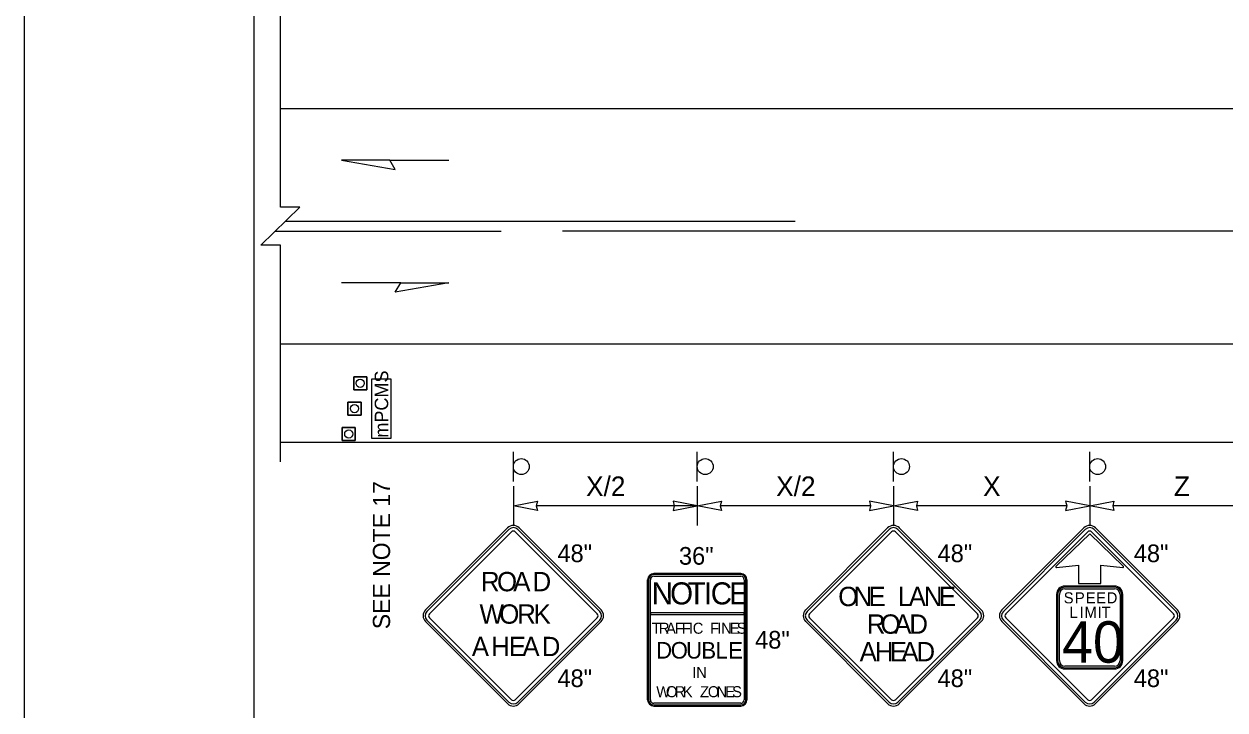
# Model space of a CAD drawing. Extents: x 99977 to 100176, y 99905 to 100011.
# Drawn here: x 99999.062 to 100003.959, y 100005.088 to 100007.883 of the extents above; entities that cross this region are included whole.
import ezdxf

# ---------------------------------------------------------------- set-up
doc = ezdxf.new("R2010")
doc.units = 0
for name, color, linetype in [('RD_ED_ShoulderPavedEdge', 7, 'Continuous'), ('RD_MK_LineDblYellowCenter', 7, 'Continuous'), ('RD_MK_LineEdgeWhite', 7, 'Continuous'), ('RD_MK_LineNoPass', 7, 'Continuous'), ('RD_MK_LineSkipCenter', 7, 'Continuous'), ('SH_GI_PlotLimits', 7, 'Continuous'), ('SH_GI_SheetBorder', 7, 'Continuous'), ('TR_SN_ConstructionSigns', 7, 'Continuous'), ('TR_WZ_PCMS', 7, 'Continuous'), ('TR_WZ_Sign', 7, 'Continuous'), ('TR_WZ_TrafficCone', 7, 'Continuous'), ('TR_WZ_WorkZoneDetails', 7, 'Continuous'), ('TR_WZ_WorkZoneTextCurrent', 7, 'Continuous')]:
    doc.layers.add(name, color=color, linetype=linetype)

msp = doc.modelspace()

# ---------------------------------------------------------------- linework, layer by layer
at = {"layer": 'RD_ED_ShoulderPavedEdge'}
msp.add_line((100000.1076, 100006.1793), (100015.45, 100006.1793), dxfattribs=at)
at = {"layer": 'RD_MK_LineDblYellowCenter'}
for p, q in [((100000.0869, 100007.0393), (100001.0076, 100007.0393)), ((100000.1282, 100007.0793), (100001.0076, 100007.0793))]:
    msp.add_line(p, q, dxfattribs=at)
at = {"layer": 'RD_MK_LineEdgeWhite'}
for p, q in [((100000.1076, 100007.5393), (100010.4406, 100007.5393)), ((100000.1076, 100006.5793), (100011.1899, 100006.5793))]:
    msp.add_line(p, q, dxfattribs=at)
at = {"layer": 'RD_MK_LineNoPass'}
msp.add_line((100001.0076, 100007.0793), (100002.2062, 100007.0793), dxfattribs=at)
at = {"layer": 'RD_MK_LineSkipCenter'}
msp.add_lwpolyline([(100006.4076, 100007.0393), (100001.2576, 100007.0393)], dxfattribs=at)
at = {"layer": 'SH_GI_PlotLimits'}
msp.add_lwpolyline([(99999.0625, 99999.6875), (100016.0625, 99999.6875), (100016.0625, 100010.6875), (99999.0625, 100010.6875)], close=True, dxfattribs=at)
at = {"layer": 'SH_GI_SheetBorder'}
msp.add_line((100000, 100010.375), (100000, 100000), dxfattribs=at)
at = {"layer": 'TR_SN_ConstructionSigns'}
for p, q in [((100001.0337, 100005.8294), (100000.6996, 100005.4953)), ((100001.0397, 100005.8235), (100000.7055, 100005.4894)), ((100000.7155, 100005.4794), (100001.0496, 100005.8135)), ((100001.0655, 100005.8135), (100001.3996, 100005.4794)), ((100001.4096, 100005.4894), (100001.0754, 100005.8235)), ((100001.4155, 100005.4953), (100001.0814, 100005.8294)), ((100002.5837, 100005.8294), (100002.2496, 100005.4953)), ((100002.5897, 100005.8235), (100002.2555, 100005.4894)), ((100002.2655, 100005.4794), (100002.5996, 100005.8135)), ((100002.6155, 100005.8135), (100002.9496, 100005.4794)), ((100002.9596, 100005.4894), (100002.6254, 100005.8235)), ((100002.9655, 100005.4953), (100002.6314, 100005.8294)), ((100003.3837, 100005.8294), (100003.0496, 100005.4953)), ((100003.3897, 100005.8235), (100003.0555, 100005.4894)), ((100003.0655, 100005.4794), (100003.3996, 100005.8135)), ((100003.4155, 100005.8135), (100003.7496, 100005.4794)), ((100003.7596, 100005.4894), (100003.4254, 100005.8235)), ((100003.7655, 100005.4953), (100003.4314, 100005.8294)), ((100003.4076, 100005.8061), (100003.2706, 100005.6732)), ((100003.5445, 100005.6732), (100003.4076, 100005.8061)), ((100003.2728, 100005.6683), (100003.3626, 100005.6777)), ((100003.3626, 100005.6777), (100003.3626, 100005.6036)), ((100003.4526, 100005.6036), (100003.4526, 100005.6777)), ((100003.4526, 100005.6777), (100003.5423, 100005.6683)), ((100001.6051, 100005.1289), (100001.6051, 100005.6183)), ((100001.6051, 100005.6183), (100001.6051, 100005.1289)), ((100001.6051, 100005.6183), (100001.6051, 100005.1289)), ((100001.6093, 100005.6183), (100001.6093, 100005.1289)), ((100001.6163, 100005.484), (100001.6163, 100005.6183)), ((100001.6304, 100005.6436), (100001.9847, 100005.6436)), ((100001.9847, 100005.6436), (100001.6304, 100005.6436)), ((100001.9847, 100005.6436), (100001.6304, 100005.6436)), ((100001.9847, 100005.6394), (100001.6304, 100005.6394)), ((100001.6304, 100005.6323), (100001.9847, 100005.6323)), ((100001.9988, 100005.6183), (100001.9988, 100005.484)), ((100002.0058, 100005.1289), (100002.0058, 100005.6183)), ((100002.0101, 100005.6183), (100002.0101, 100005.1289)), ((100002.0101, 100005.1289), (100002.0101, 100005.6183)), ((100002.0101, 100005.1289), (100002.0101, 100005.6183)), ((100003.5088, 100005.5924), (100003.3063, 100005.5924)), ((100003.5088, 100005.5882), (100003.3063, 100005.5882)), ((100003.3063, 100005.5811), (100003.5088, 100005.5811)), ((100003.3626, 100005.6036), (100003.4526, 100005.6036)), ((100003.2726, 100005.5586), (100003.2726, 100005.2886)), ((100003.2768, 100005.5586), (100003.2768, 100005.2886)), ((100003.2838, 100005.2886), (100003.2838, 100005.5586)), ((100003.5313, 100005.5586), (100003.5313, 100005.2886)), ((100003.5383, 100005.2886), (100003.5383, 100005.5586)), ((100003.5426, 100005.2886), (100003.5426, 100005.5586)), ((100001.6163, 100005.484), (100001.6163, 100005.484)), ((100001.9988, 100005.484), (100001.6163, 100005.484)), ((100001.6163, 100005.484), (100001.6163, 100005.477)), ((100001.6163, 100005.477), (100001.6163, 100005.484)), ((100001.6163, 100005.477), (100001.9988, 100005.477)), ((100001.6163, 100005.1289), (100001.6163, 100005.477)), ((100001.9988, 100005.477), (100001.9988, 100005.484)), ((100001.9988, 100005.484), (100001.9988, 100005.477)), ((100001.9988, 100005.477), (100001.9988, 100005.1289)), ((100000.6996, 100005.4476), (100001.0337, 100005.1135)), ((100000.7055, 100005.4536), (100001.0397, 100005.1194)), ((100001.0496, 100005.1294), (100000.7155, 100005.4635)), ((100001.3996, 100005.4635), (100001.0655, 100005.1294)), ((100001.0754, 100005.1194), (100001.4096, 100005.4536)), ((100001.0814, 100005.1135), (100001.4155, 100005.4476)), ((100002.2496, 100005.4476), (100002.5837, 100005.1135)), ((100002.2555, 100005.4536), (100002.5897, 100005.1194)), ((100002.5996, 100005.1294), (100002.2655, 100005.4635)), ((100002.9496, 100005.4635), (100002.6155, 100005.1294)), ((100002.6254, 100005.1194), (100002.9596, 100005.4536)), ((100002.6314, 100005.1135), (100002.9655, 100005.4476)), ((100003.0496, 100005.4476), (100003.3837, 100005.1135)), ((100003.0555, 100005.4536), (100003.3897, 100005.1194)), ((100003.3996, 100005.1294), (100003.0655, 100005.4635)), ((100003.7496, 100005.4635), (100003.4155, 100005.1294)), ((100003.4254, 100005.1194), (100003.7596, 100005.4536)), ((100003.4314, 100005.1135), (100003.7655, 100005.4476)), ((100003.5088, 100005.2661), (100003.3063, 100005.2661)), ((100003.3063, 100005.2591), (100003.5088, 100005.2591)), ((100003.3063, 100005.2549), (100003.5088, 100005.2549)), ((100001.9847, 100005.1148), (100001.6304, 100005.1148)), ((100001.6304, 100005.1078), (100001.9847, 100005.1078)), ((100001.9847, 100005.1036), (100001.6304, 100005.1036)), ((100001.6304, 100005.1036), (100001.9847, 100005.1036)), ((100001.6304, 100005.1036), (100001.9847, 100005.1036))]:
    msp.add_line(p, q, dxfattribs=at)
for centre, radius, start, end in [((100001.0576, 100005.8056), 0.0338, 45, 135), ((100001.0576, 100005.8056), 0.0253, 45, 135), ((100001.0576, 100005.8056), 0.0113, 45, 135), ((100002.6076, 100005.8056), 0.0338, 45, 135), ((100002.6076, 100005.8056), 0.0253, 45, 135), ((100002.6076, 100005.8056), 0.0113, 45, 135), ((100003.4076, 100005.8056), 0.0338, 45, 135), ((100003.4076, 100005.8056), 0.0253, 45, 135), ((100003.4076, 100005.8056), 0.0113, 45, 135), ((100003.2726, 100005.6711), 0.00281, 134.1559, 275.9533), ((100003.5426, 100005.6711), 0.00281, 264.0467, 45.8441), ((100001.6304, 100005.6183), 0.0253, 90, 180), ((100001.6304, 100005.6183), 0.0253, 90, 180), ((100001.6304, 100005.6183), 0.0253, 90, 180), ((100001.6304, 100005.6183), 0.0211, 90, 180), ((100001.6304, 100005.6183), 0.0141, 90, 180), ((100001.9847, 100005.6183), 0.0253, 0, 90), ((100001.9847, 100005.6183), 0.0253, 0, 90), ((100001.9847, 100005.6183), 0.0253, 0, 90), ((100001.9847, 100005.6183), 0.0211, 0, 90), ((100001.9847, 100005.6183), 0.0141, 0, 90), ((100003.3063, 100005.5586), 0.0338, 90, 180), ((100003.3063, 100005.5586), 0.0295, 90, 180), ((100003.3063, 100005.5586), 0.0225, 90, 180), ((100003.5088, 100005.5586), 0.0338, 0, 90), ((100003.5088, 100005.5586), 0.0295, 0, 90), ((100003.5088, 100005.5586), 0.0225, 0, 90), ((100000.7234, 100005.4715), 0.0338, 135, 225), ((100000.7234, 100005.4715), 0.0253, 135, 225), ((100000.7234, 100005.4715), 0.0113, 135, 225), ((100001.3917, 100005.4715), 0.0113, 315, 45), ((100001.3917, 100005.4715), 0.0253, 315, 45), ((100001.3917, 100005.4715), 0.0338, 315, 45), ((100002.2734, 100005.4715), 0.0338, 135, 225), ((100002.2734, 100005.4715), 0.0253, 135, 225), ((100002.2734, 100005.4715), 0.0113, 135, 225), ((100002.9417, 100005.4715), 0.0113, 315, 45), ((100002.9417, 100005.4715), 0.0253, 315, 45), ((100002.9417, 100005.4715), 0.0338, 315, 45), ((100003.0734, 100005.4715), 0.0338, 135, 225), ((100003.0734, 100005.4715), 0.0253, 135, 225), ((100003.0734, 100005.4715), 0.0113, 135, 225), ((100003.7417, 100005.4715), 0.0113, 315, 45), ((100003.7417, 100005.4715), 0.0253, 315, 45), ((100003.7417, 100005.4715), 0.0338, 315, 45), ((100003.3063, 100005.2886), 0.0338, 180, 270), ((100003.3063, 100005.2886), 0.0295, 180, 270), ((100003.3063, 100005.2886), 0.0225, 180, 270), ((100003.5088, 100005.2886), 0.0338, 270, 0), ((100003.5088, 100005.2886), 0.0295, 270, 0), ((100003.5088, 100005.2886), 0.0225, 270, 360), ((100001.0576, 100005.1373), 0.0113, 225, 315), ((100001.6304, 100005.1289), 0.0253, 180, 270), ((100001.6304, 100005.1289), 0.0253, 180, 270), ((100001.6304, 100005.1289), 0.0253, 180, 270), ((100001.6304, 100005.1289), 0.0211, 180, 270), ((100001.6304, 100005.1289), 0.0141, 180, 270), ((100001.9847, 100005.1289), 0.0253, 270, 0), ((100001.9847, 100005.1289), 0.0253, 270, 0), ((100001.9847, 100005.1289), 0.0211, 270, 0), ((100001.9847, 100005.1289), 0.0141, 270, 0), ((100001.9847, 100005.1289), 0.0253, 270, 0), ((100002.6076, 100005.1373), 0.0113, 225, 315), ((100003.4076, 100005.1373), 0.0113, 225, 315), ((100001.0576, 100005.1373), 0.0338, 225, 315), ((100001.0576, 100005.1373), 0.0253, 225, 315), ((100002.6076, 100005.1373), 0.0338, 225, 315), ((100002.6076, 100005.1373), 0.0253, 225, 315), ((100003.4076, 100005.1373), 0.0338, 225, 315), ((100003.4076, 100005.1373), 0.0253, 225, 315)]:
    msp.add_arc(centre, radius, start, end, dxfattribs=at)
at = {"layer": 'TR_WZ_PCMS'}
msp.add_lwpolyline([(100000.5599, 100006.1959), (100000.5599, 100006.4359), (100000.4799, 100006.4359), (100000.4799, 100006.1959)], close=True, dxfattribs=at)
msp.add_lwpolyline([(100000.5599, 100006.1959), (100000.5599, 100006.4359), (100000.4799, 100006.4359), (100000.4799, 100006.1959), (100000.5599, 100006.1959)], dxfattribs=at)
at = {"layer": 'TR_WZ_Sign'}
for p, q in [((100001.0576, 100006.0193), (100001.0576, 100006.1393)), ((100001.8076, 100006.0193), (100001.8076, 100006.1393)), ((100002.6076, 100006.0193), (100002.6076, 100006.1393)), ((100003.4076, 100006.0193), (100003.4076, 100006.1393))]:
    msp.add_line(p, q, dxfattribs=at)
for centre in [(100001.09, 100006.0794), (100001.09, 100006.0794), (100001.84, 100006.0794), (100001.84, 100006.0794), (100002.64, 100006.0794), (100002.64, 100006.0794), (100003.44, 100006.0794), (100003.44, 100006.0794)]:
    msp.add_circle(centre, 0.0324, dxfattribs=at)
at = {"layer": 'TR_WZ_TrafficCone'}
for points in [[(100000.4066, 100006.4459), (100000.4599, 100006.4459), (100000.4599, 100006.3926), (100000.4066, 100006.3926), (100000.4066, 100006.4459)], [(100000.4066, 100006.3926), (100000.4599, 100006.3926), (100000.4599, 100006.4459), (100000.4066, 100006.4459), (100000.4066, 100006.3926)], [(100000.3833, 100006.3426), (100000.4366, 100006.3426), (100000.4366, 100006.2892), (100000.3833, 100006.2892), (100000.3833, 100006.3426)], [(100000.3833, 100006.2892), (100000.4366, 100006.2892), (100000.4366, 100006.3426), (100000.3833, 100006.3426), (100000.3833, 100006.2892)], [(100000.3599, 100006.2392), (100000.4133, 100006.2392), (100000.4133, 100006.1859), (100000.3599, 100006.1859), (100000.3599, 100006.2392)], [(100000.3599, 100006.1859), (100000.4133, 100006.1859), (100000.4133, 100006.2392), (100000.3599, 100006.2392), (100000.3599, 100006.1859)]]:
    msp.add_lwpolyline(points, dxfattribs=at)
for centre in [(100000.4333, 100006.4192), (100000.4099, 100006.3159), (100000.3866, 100006.2126)]:
    msp.add_circle(centre, 0.0167, dxfattribs=at)
at = {"layer": 'TR_WZ_WorkZoneDetails'}
for p, q in [((100000.5541, 100007.3286), (100000.7952, 100007.3286)), ((100000.5987, 100006.8286), (100000.3576, 100006.8286)), ((100001.0576, 100005.9993), (100001.0576, 100005.8393)), ((100001.8076, 100005.9993), (100001.8076, 100005.8393)), ((100002.6076, 100005.9993), (100002.6076, 100005.8393)), ((100003.4076, 100005.9993), (100003.4076, 100005.8393)), ((100001.8076, 100005.9193), (100001.1513, 100005.9193)), ((100002.5138, 100005.9193), (100001.9013, 100005.9193)), ((100003.3138, 100005.9193), (100002.7013, 100005.9193)), ((100004.0638, 100005.9193), (100003.5013, 100005.9193))]:
    msp.add_line(p, q, dxfattribs=at)
msp.add_lwpolyline([(100000.1076, 100006.0993), (100000.1076, 100006.9819), (100000.0275, 100006.9819), (100000.1876, 100007.1367), (100000.1076, 100007.1367), (100000.1076, 100008.0193)], dxfattribs=at)
for points in [[(100000.3576, 100007.3286), (100000.5764, 100007.29), (100000.5541, 100007.3286)], [(100000.7952, 100006.8286), (100000.5764, 100006.79), (100000.5987, 100006.8286)], [(100001.0576, 100005.9193), (100001.1558, 100005.9386), (100001.1513, 100005.9193), (100001.1558, 100005.9)], [(100001.8076, 100005.9193), (100001.7093, 100005.9386), (100001.7138, 100005.9193), (100001.7093, 100005.9)], [(100001.8076, 100005.9193), (100001.9058, 100005.9386), (100001.9013, 100005.9193), (100001.9058, 100005.9)], [(100002.6076, 100005.9193), (100002.5093, 100005.9386), (100002.5138, 100005.9193), (100002.5093, 100005.9)], [(100002.6076, 100005.9193), (100002.7058, 100005.9386), (100002.7013, 100005.9193), (100002.7058, 100005.9)], [(100003.4076, 100005.9193), (100003.3093, 100005.9386), (100003.3138, 100005.9193), (100003.3093, 100005.9)], [(100003.4076, 100005.9193), (100003.5058, 100005.9386), (100003.5013, 100005.9193), (100003.5058, 100005.9)]]:
    msp.add_lwpolyline(points, close=True, dxfattribs=at)

# ---------------------------------------------------------------- texts
at = {"layer": 'TR_SN_ConstructionSigns'}
for s, p in [('48"', (100001.2373, 100005.69)), ('48"', (100002.7873, 100005.69)), ('48"', (100003.5873, 100005.69)), ('36"', (100001.7328, 100005.6796)), ('48"', (100002.0433, 100005.3376)), ('48"', (100001.2373, 100005.1809)), ('48"', (100002.7873, 100005.1809)), ('48"', (100003.5873, 100005.1809))]:
    msp.add_text(s, height=0.072, rotation=360, dxfattribs=at).set_placement(p)
for s, height, p in [('R', 0.0788, (100000.9256, 100005.5713)), ('O', 0.0788, (100000.991, 100005.5713)), ('A', 0.0788, (100001.0572, 100005.5713)), ('D', 0.0788, (100001.1359, 100005.5713)), ('N', 0.09, (100001.6218, 100005.5177)), ('O', 0.09, (100001.6969, 100005.5177)), ('T', 0.09, (100001.7689, 100005.5177)), ('I', 0.09, (100001.8342, 100005.5177)), ('C', 0.09, (100001.8625, 100005.5177)), ('E', 0.09, (100001.9375, 100005.5177)), ('O', 0.0787, (100002.3823, 100005.5108)), ('N', 0.0787, (100002.4445, 100005.5108)), ('E', 0.0787, (100002.506, 100005.5108)), ('L', 0.0787, (100002.6249, 100005.5108)), ('A', 0.0787, (100002.6698, 100005.5108)), ('N', 0.0787, (100002.7312, 100005.5108)), ('E', 0.0787, (100002.7926, 100005.5108)), ('S', 0.045, (100003.3018, 100005.5221)), ('P', 0.045, (100003.3473, 100005.5221)), ('E', 0.045, (100003.3914, 100005.5221)), ('E', 0.045, (100003.4341, 100005.5221)), ('D', 0.045, (100003.4769, 100005.5221)), ('W', 0.0788, (100000.9197, 100005.4391)), ('O', 0.0788, (100001.0001, 100005.4391)), ('R', 0.0788, (100001.0733, 100005.4391)), ('K', 0.0788, (100001.1402, 100005.4391)), ('R', 0.0787, (100002.4989, 100005.3983)), ('O', 0.0787, (100002.5548, 100005.3983)), ('A', 0.0787, (100002.6107, 100005.3983)), ('D', 0.0787, (100002.6721, 100005.3983)), ('L', 0.045, (100003.3252, 100005.463)), ('I', 0.045, (100003.3666, 100005.463)), ('M', 0.045, (100003.3864, 100005.463)), ('I', 0.045, (100003.4404, 100005.463)), ('T', 0.045, (100003.4562, 100005.463)), ('T', 0.045, (100001.6217, 100005.3982)), ('R', 0.045, (100001.651, 100005.3982)), ('A', 0.045, (100001.6802, 100005.3982)), ('F', 0.045, (100001.7153, 100005.3982)), ('F', 0.045, (100001.7446, 100005.3982)), ('I', 0.045, (100001.7738, 100005.3982)), ('C', 0.045, (100001.7891, 100005.3982)), ('F', 0.045, (100001.8593, 100005.3982)), ('I', 0.045, (100001.8886, 100005.3982)), ('N', 0.045, (100001.9048, 100005.3982)), ('E', 0.045, (100001.9399, 100005.3982)), ('S', 0.045, (100001.9682, 100005.3982)), ('40', 0.16875, (100003.2954, 100005.2802)), ('A', 0.0788, (100000.8882, 100005.3069)), ('H', 0.0788, (100000.967, 100005.3069)), ('E', 0.0788, (100001.0394, 100005.3069)), ('A', 0.0788, (100001.0946, 100005.3069)), ('D', 0.0788, (100001.1733, 100005.3069)), ('D', 0.0675, (100001.6398, 100005.297)), ('O', 0.0675, (100001.6992, 100005.297)), ('U', 0.0675, (100001.762, 100005.297)), ('B', 0.0675, (100001.8241, 100005.297)), ('L', 0.0675, (100001.8815, 100005.297)), ('E', 0.0675, (100001.9334, 100005.297)), ('A', 0.0787, (100002.4697, 100005.2858)), ('H', 0.0787, (100002.5312, 100005.2858)), ('E', 0.0787, (100002.5926, 100005.2858)), ('A', 0.0787, (100002.6398, 100005.2858)), ('D', 0.0787, (100002.7013, 100005.2858)), ('I', 0.045, (100001.7869, 100005.2182)), ('N', 0.045, (100001.8031, 100005.2182)), ('W', 0.045, (100001.6404, 100005.1395)), ('O', 0.045, (100001.68, 100005.1395)), ('R', 0.045, (100001.7155, 100005.1395)), ('K', 0.045, (100001.7484, 100005.1395)), ('Z', 0.045, (100001.8186, 100005.1395)), ('O', 0.045, (100001.8505, 100005.1395)), ('N', 0.045, (100001.8861, 100005.1395)), ('E', 0.045, (100001.9212, 100005.1395)), ('S', 0.045, (100001.9495, 100005.1395))]:
    msp.add_text(s, height=height, dxfattribs=at).set_placement(p)
at = {"layer": 'TR_WZ_PCMS'}
msp.add_text('mPCMS', height=0.055, rotation=90, dxfattribs=at).set_placement((100000.5474, 100006.1974))
at = {"layer": 'TR_WZ_WorkZoneTextCurrent'}
for s, height, rotation, p in [('SEE NOTE 17', 0.07, 90, (100000.555, 100005.4168)), ('X/2', 0.08, 360, (100001.3541, 100005.9593)), ('X/2', 0.08, 360, (100002.1291, 100005.9593)), ('X', 0.08, 360, (100002.9728, 100005.9593)), ('Z', 0.08, 360, (100003.7509, 100005.9593))]:
    msp.add_text(s, height=height, rotation=rotation, dxfattribs=at).set_placement(p)

doc.saveas('drawing.dxf')
